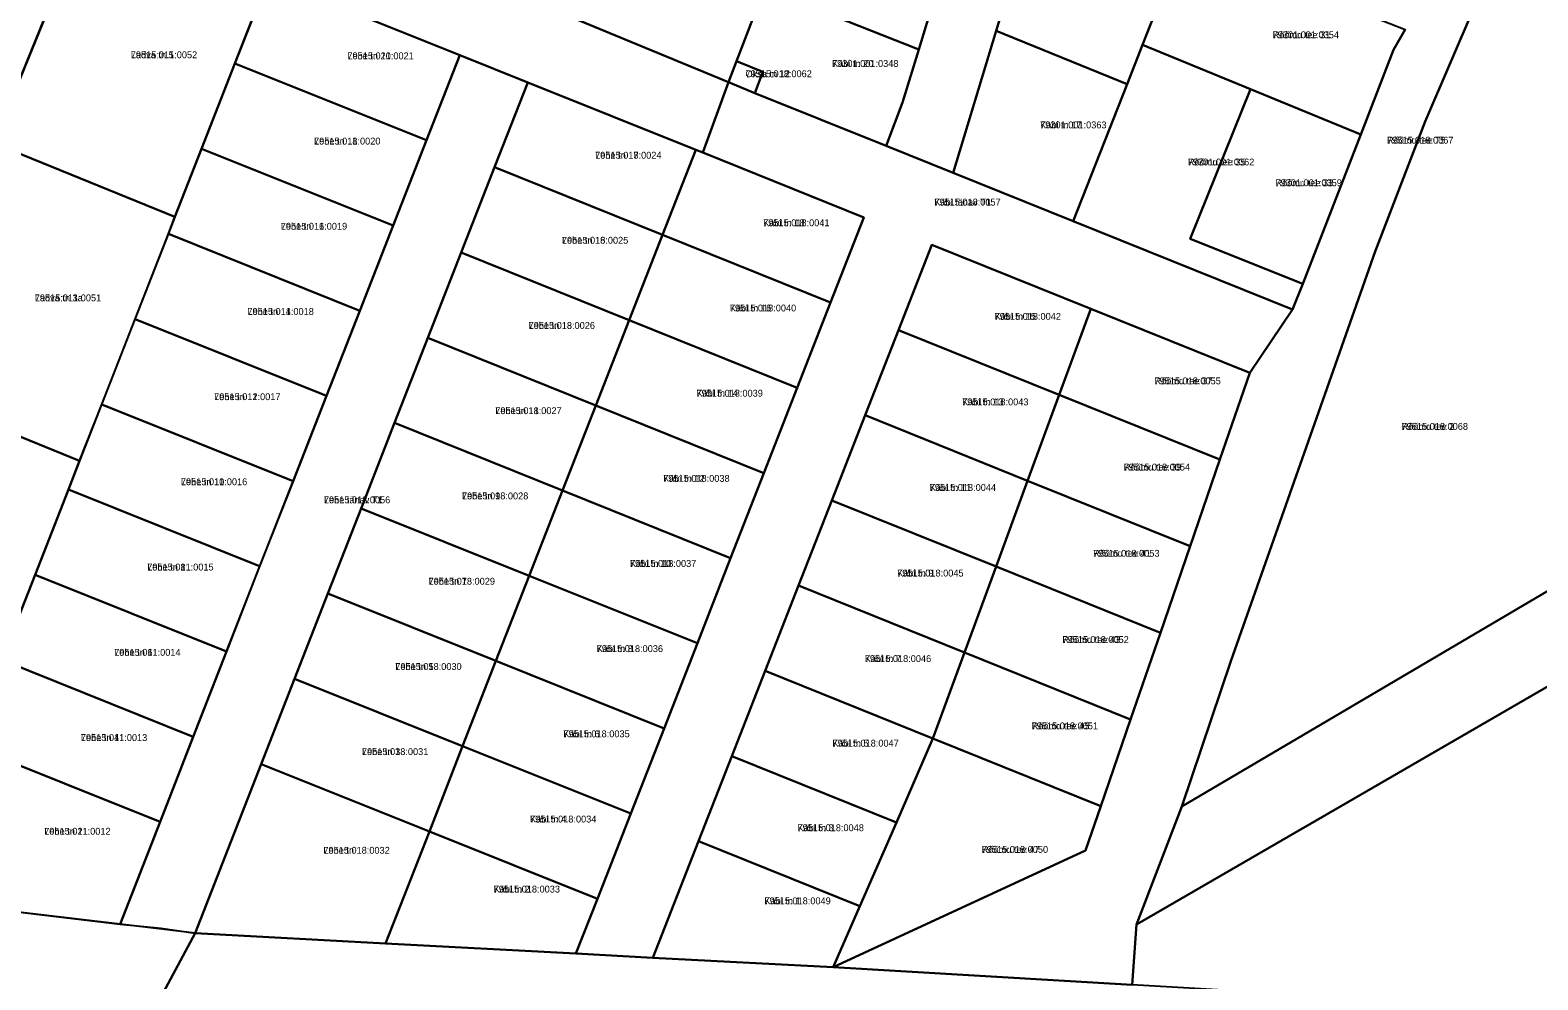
# Model space of a CAD drawing. Extents: x 643847 to 663718, y 6468443 to 6482775.
# Drawn here: x 661363.1 to 661692.6, y 6474415.2 to 6474622.8 of the extents above; entities that cross this region are included whole.
import ezdxf

# ---------------------------------------------------------------- set-up
doc = ezdxf.new("R2010")
doc.units = 0
for name, color, linetype in [('L_AADRESS', 7, 'Continuous'), ('PIIR', 7, 'Continuous'), ('TUNNUS', 7, 'Continuous')]:
    doc.layers.add(name, color=color, linetype=linetype)

msp = doc.modelspace()

# ---------------------------------------------------------------- linework, layer by layer
at = {"layer": 'PIIR'}
for points in [[(661326.72, 6474821.27), (661371.98, 6474802.48), (661413.92, 6474785.07), (661428.71, 6474778.93), (661504.32, 6474747.55), (661501.72, 6474739.98), (661464.77, 6474755.3), (661425.71, 6474771.51), (661382.91, 6474666.41), (661421.94, 6474650.14), (661460.76, 6474633.99), (661477.6, 6474627.17), (661515.69, 6474611.49), (661510.1, 6474596.06), (661508.58, 6474596.68), (661471.86, 6474611.42), (661457.01, 6474617.38), (661415.14, 6474634.17), (661376.72, 6474651.21), (661355.1, 6474598.14)], [(661678.83, 6474628.12), (661667.98, 6474602.87), (661662.5, 6474588.67), (661657.01, 6474574.48), (661644.21, 6474538.03), (661625.47, 6474484.88), (661614.81, 6474453.14), (661604.9, 6474427.32), (661603.89, 6474414.13), (661538.62, 6474417.95), (661593.71, 6474443.49), (661597.05, 6474453.2), (661603.56, 6474472.14), (661610.08, 6474491.08), (661616.59, 6474510.01), (661623.1, 6474528.95), (661629.62, 6474547.89), (661638.99, 6474561.76), (661641.18, 6474567.36), (661653.87, 6474599.99), (661661.06, 6474618.54), (661663.58, 6474623)], [(661829.24, 6474557.26), (661604.9, 6474427.32), (661614.81, 6474453.14), (661698.58, 6474502.53)], [(661296.09, 6474414.71), (661271.45, 6474417.84), (661176.49, 6474431.69), (661168.02, 6474433.77), (661103.07, 6474447.41), (661081.16, 6474453.41), (661033.88, 6474464.12), (661032.48, 6474495.69), (661069.72, 6474484.08), (661076.55, 6474481.95), (661150.22, 6474463.41), (661164.19, 6474460.15), (661179.91, 6474456.45), (661211.68, 6474449.07), (661230.65, 6474446.6), (661273.81, 6474441.02), (661290.26, 6474438.89), (661336.49, 6474432.9), (661382.76, 6474427.36), (661391.65, 6474426.54), (661399.17, 6474425.4), (661387.39, 6474403.41)], [(661387.39, 6474403.41), (661399.17, 6474425.4), (661440.78, 6474423.17), (661482.39, 6474420.95), (661499.22, 6474420.05), (661538.62, 6474417.95), (661603.89, 6474414.13)]]:
    msp.add_lwpolyline(points, dxfattribs=at)
for points in [[(661587.39, 6474701.36), (661601.34, 6474695.84), (661595.78, 6474681.89), (661587.68, 6474661.36), (661580.31, 6474642.77), (661574.2, 6474622.68), (661564.79, 6474591.65), (661550.14, 6474597.58), (661553.77, 6474607), (661557.31, 6474618.62), (661563.88, 6474640.23), (661566.14, 6474647.72), (661571.55, 6474661.39), (661579.39, 6474681.17)], [(661614.81, 6474453.14), (661625.47, 6474484.88), (661644.21, 6474538.03), (661657.01, 6474574.48), (661662.5, 6474588.67), (661667.98, 6474602.87), (661678.83, 6474628.12), (661689.68, 6474653.36), (661696.22, 6474660.62), (661706.06, 6474666.07), (661710.8, 6474667.32), (661708.89, 6474610.61), (661706.76, 6474547.75), (661698.58, 6474502.53)], [(661563.88, 6474640.23), (661557.31, 6474618.62), (661523.54, 6474632.01), (661530.52, 6474650.3), (661531.55, 6474653.04)], [(661376.7, 6474651.2), (661415.14, 6474634.16), (661407.87, 6474615.53), (661400.58, 6474596.9), (661394.77, 6474582.01), (661355.1, 6474598.14)], [(661477.6, 6474627.17), (661484.93, 6474647.15), (661523.13, 6474630.89), (661517.47, 6474616.03), (661515.69, 6474611.49)], [(661574.2, 6474622.68), (661580.31, 6474642.77), (661610.45, 6474630.63), (661606.18, 6474619.62), (661602.85, 6474611.04)], [(661610.45, 6474630.63), (661614.81, 6474642.16), (661639.53, 6474632.48), (661663.58, 6474623), (661661.06, 6474618.54), (661653.87, 6474599.99), (661629.75, 6474609.97), (661606.18, 6474619.62)], [(661457.01, 6474617.38), (661449.73, 6474598.76), (661407.88, 6474615.54), (661415.16, 6474634.17)], [(661550.14, 6474597.58), (661521.48, 6474609.08), (661523.19, 6474613.74), (661517.47, 6474616.03), (661523.13, 6474630.89), (661523.54, 6474632.01), (661557.31, 6474618.62), (661553.77, 6474607)], [(661564.79, 6474591.65), (661574.2, 6474622.68), (661602.85, 6474611.04), (661591.03, 6474581.05)], [(661602.85, 6474611.04), (661606.18, 6474619.62), (661629.75, 6474609.97), (661616.62, 6474577.24), (661641.18, 6474567.36), (661638.99, 6474561.76), (661591.03, 6474581.05)], [(661382.76, 6474427.36), (661391.5, 6474449.72), (661398.78, 6474468.35), (661406.06, 6474486.98), (661420.62, 6474524.23), (661427.89, 6474542.87), (661435.18, 6474561.49), (661442.45, 6474580.12), (661449.73, 6474598.76), (661457.01, 6474617.38), (661471.86, 6474611.42), (661464.61, 6474592.86), (661457.33, 6474574.23), (661450.05, 6474555.6), (661442.77, 6474536.97), (661435.47, 6474518.28), (661428.18, 6474499.65), (661420.91, 6474481.03), (661413.63, 6474462.39), (661399.17, 6474425.4)], [(661449.73, 6474598.76), (661442.45, 6474580.12), (661400.6, 6474596.92), (661407.88, 6474615.54)], [(661517.47, 6474616.03), (661523.19, 6474613.74), (661521.48, 6474609.08), (661515.69, 6474611.49)], [(661464.61, 6474592.86), (661471.86, 6474611.42), (661508.58, 6474596.68), (661501.31, 6474578.06)], [(661482.39, 6474420.95), (661487.07, 6474432.93), (661494.36, 6474451.55), (661501.63, 6474470.18), (661508.91, 6474488.81), (661516.16, 6474507.38), (661523.45, 6474526), (661530.72, 6474544.63), (661538, 6474563.26), (661545.28, 6474581.89), (661510.1, 6474596.06), (661515.69, 6474611.49), (661521.48, 6474609.08), (661550.14, 6474597.58), (661564.79, 6474591.65), (661591.03, 6474581.05), (661638.99, 6474561.76), (661629.62, 6474547.89), (661594.86, 6474561.88), (661560.12, 6474575.91), (661552.85, 6474557.28), (661545.56, 6474538.65), (661538.29, 6474520.02), (661531, 6474501.4), (661523.73, 6474482.76), (661516.44, 6474464.14), (661509.17, 6474445.51), (661499.22, 6474420.05)], [(661616.62, 6474577.24), (661629.75, 6474609.97), (661653.87, 6474599.99), (661641.18, 6474567.36)], [(661355.1, 6474598.14), (661394.77, 6474582.01), (661393.31, 6474578.27), (661386.02, 6474559.65), (661378.75, 6474541.01), (661373.93, 6474528.68), (661333.51, 6474545.12)], [(661442.45, 6474580.12), (661435.18, 6474561.49), (661393.33, 6474578.28), (661394.77, 6474582.01), (661400.6, 6474596.92)], [(661545.28, 6474581.89), (661538, 6474563.26), (661501.31, 6474578.06), (661508.58, 6474596.68), (661510.1, 6474596.06)], [(661457.33, 6474574.23), (661464.61, 6474592.86), (661501.31, 6474578.06), (661494.02, 6474559.43)], [(661435.18, 6474561.49), (661427.89, 6474542.87), (661386.04, 6474559.66), (661393.33, 6474578.28)], [(661538, 6474563.26), (661530.72, 6474544.63), (661494.02, 6474559.43), (661501.31, 6474578.06)], [(661552.85, 6474557.28), (661560.12, 6474575.91), (661594.86, 6474561.88), (661587.97, 6474543.11)], [(661450.05, 6474555.6), (661457.33, 6474574.23), (661494.02, 6474559.43), (661486.75, 6474540.81)], [(661427.89, 6474542.87), (661420.62, 6474524.23), (661378.77, 6474541.03), (661386.04, 6474559.66)], [(661530.72, 6474544.63), (661523.45, 6474526), (661486.75, 6474540.81), (661494.02, 6474559.43)], [(661629.62, 6474547.89), (661623.1, 6474528.95), (661587.97, 6474543.11), (661594.86, 6474561.88)], [(661545.56, 6474538.65), (661552.85, 6474557.28), (661587.97, 6474543.11), (661581.07, 6474524.34)], [(661836.75, 6474400.52), (661603.89, 6474414.13), (661604.9, 6474427.32), (661829.24, 6474557.26), (661832.24, 6474494.76)], [(661442.77, 6474536.97), (661450.05, 6474555.6), (661486.75, 6474540.81), (661479.46, 6474522.17)], [(661333.51, 6474545.12), (661373.93, 6474528.68), (661371.47, 6474522.39), (661364.19, 6474503.76), (661356.91, 6474485.14), (661353.64, 6474476.78), (661312.25, 6474492.91)], [(661623.1, 6474528.95), (661616.59, 6474510.01), (661581.07, 6474524.34), (661587.97, 6474543.11)], [(661420.62, 6474524.23), (661413.22, 6474505.66), (661371.48, 6474522.41), (661373.93, 6474528.68), (661378.77, 6474541.03)], [(661523.45, 6474526), (661516.16, 6474507.38), (661479.46, 6474522.17), (661486.75, 6474540.81)], [(661435.47, 6474518.28), (661442.77, 6474536.97), (661479.46, 6474522.17), (661472.19, 6474503.55)], [(661538.29, 6474520.02), (661545.56, 6474538.65), (661581.07, 6474524.34), (661574.18, 6474505.55)], [(661616.59, 6474510.01), (661610.08, 6474491.08), (661574.18, 6474505.55), (661581.07, 6474524.34)], [(661413.22, 6474505.66), (661406.06, 6474486.98), (661364.21, 6474503.77), (661371.48, 6474522.41)], [(661516.16, 6474507.38), (661508.91, 6474488.81), (661472.19, 6474503.55), (661479.46, 6474522.17)], [(661531, 6474501.4), (661538.29, 6474520.02), (661574.18, 6474505.55), (661567.28, 6474486.76)], [(661428.18, 6474499.65), (661435.47, 6474518.28), (661472.19, 6474503.55), (661464.91, 6474484.92)], [(661406.06, 6474486.98), (661398.78, 6474468.35), (661356.92, 6474485.15), (661364.21, 6474503.77)], [(661508.91, 6474488.81), (661501.63, 6474470.18), (661464.91, 6474484.92), (661472.19, 6474503.55)], [(661610.08, 6474491.08), (661603.56, 6474472.14), (661567.28, 6474486.76), (661574.18, 6474505.55)], [(661523.73, 6474482.76), (661531, 6474501.4), (661567.28, 6474486.76), (661560.38, 6474467.99)], [(661420.91, 6474481.03), (661428.18, 6474499.65), (661464.91, 6474484.92), (661457.63, 6474466.28)], [(661398.78, 6474468.35), (661391.5, 6474449.72), (661349.65, 6474466.52), (661353.65, 6474476.78), (661356.92, 6474485.15)], [(661501.63, 6474470.18), (661494.36, 6474451.55), (661457.63, 6474466.28), (661464.91, 6474484.92)], [(661603.56, 6474472.14), (661597.05, 6474453.2), (661560.38, 6474467.99), (661567.28, 6474486.76)], [(661413.63, 6474462.39), (661420.91, 6474481.03), (661457.63, 6474466.28), (661450.35, 6474447.66)], [(661516.44, 6474464.14), (661523.73, 6474482.76), (661560.38, 6474467.99), (661552.41, 6474449.63)], [(661597.05, 6474453.2), (661593.71, 6474443.49), (661538.62, 6474417.95), (661544.43, 6474431.29), (661552.41, 6474449.63), (661560.38, 6474467.99)], [(661391.5, 6474449.72), (661382.76, 6474427.36), (661336.5, 6474432.88), (661349.65, 6474466.52)], [(661494.36, 6474451.55), (661487.07, 6474432.93), (661450.35, 6474447.66), (661457.63, 6474466.28)], [(661509.17, 6474445.51), (661516.44, 6474464.14), (661552.41, 6474449.63), (661544.43, 6474431.29)], [(661399.17, 6474425.4), (661413.63, 6474462.39), (661450.35, 6474447.66), (661440.78, 6474423.17)], [(661487.07, 6474432.93), (661482.39, 6474420.95), (661440.78, 6474423.17), (661450.35, 6474447.66)], [(661499.22, 6474420.05), (661509.17, 6474445.51), (661544.43, 6474431.29), (661538.62, 6474417.95)]]:
    msp.add_lwpolyline(points, close=True, dxfattribs=at)

# ---------------------------------------------------------------- texts
at = {"layer": 'L_AADRESS'}
for s, p in [('Rõõmu tee 31', (661634.62, 6474621.07)), ('Ladva tn 5', (661385.12, 6474616.7)), ('Lehe tn 20', (661432.45, 6474616.47)), ('Käbi tn 20', (661538.35, 6474614.79)), ('Oksa tn 12', (661519.43, 6474612.55)), ('Käbi tn 17', (661583.82, 6474601.37)), ('Lehe tn 18', (661425.16, 6474597.83)), ('Rõõmu tee T5', (661659.62, 6474598.03)), ('Lehe tn 17', (661486.58, 6474594.74)), ('Rõõmu tee 35', (661616.11, 6474593.26)), ('Rõõmu tee 33', (661635.24, 6474588.72)), ('Käbi tänav T1', (661560.69, 6474584.49)), ('Lehe tn 16', (661417.89, 6474579.21)), ('Käbi tn 18', (661523.29, 6474579.97)), ('Lehe tn 15', (661479.32, 6474576.15)), ('Ladva tn 3a', (661364.14, 6474563.56)), ('Käbi tn 16', (661516.01, 6474561.34)), ('Lehe tn 14', (661410.61, 6474560.58)), ('Käbi tn 15', (661573.86, 6474559.51)), ('Lehe tn 13', (661472.04, 6474557.52)), ('Rõõmu tee 37', (661608.79, 6474545.41)), ('Lehe tn 12', (661403.33, 6474541.95)), ('Käbi tn 14', (661508.73, 6474542.71)), ('Lehe tn 11', (661464.76, 6474538.89)), ('Käbi tn 13', (661566.76, 6474540.81)), ('Rõõmu tee 2', (661662.8, 6474535.45)), ('Rõõmu tee 39', (661602.08, 6474526.56)), ('Lehe tn 10', (661396.06, 6474523.35)), ('Käbi tn 12', (661501.46, 6474524.09)), ('Käbi tn 11', (661559.68, 6474522.1)), ('Lehe tänav T1', (661427.31, 6474519.4)), ('Lehe tn 9', (661457.48, 6474520.26)), ('Käbi tn 10', (661494.18, 6474505.49)), ('Rõõmu tee 41', (661595.39, 6474507.71)), ('Lehe tn 8', (661388.71, 6474504.7)), ('Käbi tn 9', (661552.58, 6474503.39)), ('Lehe tn 7', (661450.19, 6474501.6)), ('Rõõmu tee 43', (661588.68, 6474488.85)), ('Lehe tn 6', (661381.49, 6474486.06)), ('Käbi tn 8', (661486.91, 6474486.87)), ('Lehe tn 5', (661442.91, 6474482.96)), ('Käbi tn 7', (661545.5, 6474484.69)), ('Rõõmu tee 45', (661581.96, 6474469.98)), ('Lehe tn 4', (661374.21, 6474467.43)), ('Käbi tn 6', (661479.63, 6474468.24)), ('Käbi tn 5', (661538.42, 6474466.2)), ('Lehe tn 3', (661435.63, 6474464.35)), ('Käbi tn 4', (661472.35, 6474449.61)), ('Lehe tn 2', (661366.2, 6474446.94)), ('Käbi tn 3', (661530.8, 6474447.71)), ('Lehe tn 1', (661427.2, 6474442.78)), ('Rõõmu tee 47', (661571.05, 6474442.97)), ('Käbi tn 2', (661464.39, 6474434.3)), ('Käbi tn 1', (661523.56, 6474431.73))]:
    msp.add_text(s, height=1.5, dxfattribs=at).set_placement(p)
at = {"layer": 'TUNNUS'}
for s, p in [('79301:001:0354', (661634.62, 6474621.07)), ('79515:011:0052', (661385.12, 6474616.7)), ('79515:011:0021', (661432.45, 6474616.47)), ('79301:001:0348', (661538.35, 6474614.79)), ('79515:018:0062', (661519.43, 6474612.55)), ('79301:001:0363', (661583.82, 6474601.37)), ('79515:011:0020', (661425.16, 6474597.83)), ('79515:018:0067', (661659.62, 6474598.03)), ('79515:018:0024', (661486.58, 6474594.74)), ('79301:001:0362', (661616.11, 6474593.26)), ('79301:001:0359', (661635.24, 6474588.72)), ('79515:018:0057', (661560.69, 6474584.49)), ('79515:011:0019', (661417.89, 6474579.21)), ('79515:018:0041', (661523.29, 6474579.97)), ('79515:018:0025', (661479.32, 6474576.15)), ('79515:011:0051', (661364.14, 6474563.56)), ('79515:018:0040', (661516.01, 6474561.34)), ('79515:011:0018', (661410.61, 6474560.58)), ('79515:018:0042', (661573.86, 6474559.51)), ('79515:018:0026', (661472.04, 6474557.52)), ('79515:018:0055', (661608.79, 6474545.41)), ('79515:011:0017', (661403.33, 6474541.95)), ('79515:018:0039', (661508.73, 6474542.71)), ('79515:018:0027', (661464.76, 6474538.89)), ('79515:018:0043', (661566.76, 6474540.81)), ('79515:018:0068', (661662.8, 6474535.45)), ('79515:018:0054', (661602.08, 6474526.56)), ('79515:011:0016', (661396.06, 6474523.35)), ('79515:018:0038', (661501.46, 6474524.09)), ('79515:018:0044', (661559.68, 6474522.1)), ('79515:018:0056', (661427.31, 6474519.4)), ('79515:018:0028', (661457.48, 6474520.26)), ('79515:018:0037', (661494.18, 6474505.49)), ('79515:018:0053', (661595.39, 6474507.71)), ('79515:011:0015', (661388.71, 6474504.7)), ('79515:018:0045', (661552.58, 6474503.39)), ('79515:018:0029', (661450.19, 6474501.6)), ('79515:018:0052', (661588.68, 6474488.85)), ('79515:011:0014', (661381.49, 6474486.06)), ('79515:018:0036', (661486.91, 6474486.87)), ('79515:018:0030', (661442.91, 6474482.96)), ('79515:018:0046', (661545.5, 6474484.69)), ('79515:018:0051', (661581.96, 6474469.98)), ('79515:011:0013', (661374.21, 6474467.43)), ('79515:018:0035', (661479.63, 6474468.24)), ('79515:018:0047', (661538.42, 6474466.2)), ('79515:018:0031', (661435.63, 6474464.35)), ('79515:018:0034', (661472.35, 6474449.61)), ('79515:011:0012', (661366.2, 6474446.94)), ('79515:018:0048', (661530.8, 6474447.71)), ('79515:018:0032', (661427.2, 6474442.78)), ('79515:018:0050', (661571.05, 6474442.97)), ('79515:018:0033', (661464.39, 6474434.3)), ('79515:018:0049', (661523.56, 6474431.73))]:
    msp.add_text(s, height=1.5, dxfattribs=at).set_placement(p)

doc.saveas('drawing.dxf')
